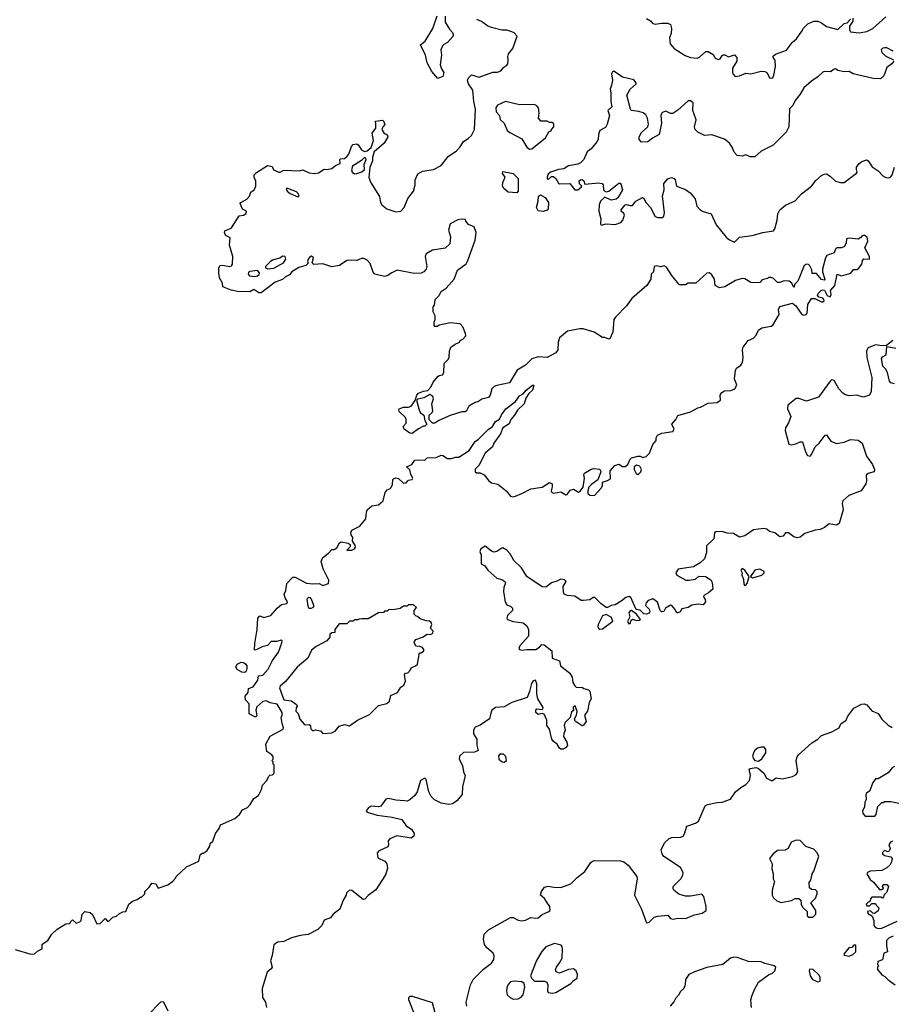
# Model space of a CAD drawing. Extents: x 2106670 to 2323771, y 35271 to 224896.
# Tile 271 of 419: x 2295006 to 2301938, y 100249 to 108065. Entities that reach past the tile are written whole.
import ezdxf

# ---------------------------------------------------------------- set-up
doc = ezdxf.new("R2010")
doc.units = 0

msp = doc.modelspace()

# ---------------------------------------------------------------- linework, layer by layer
at = {"layer": '0CON20XD'}
for points in [[(2297963.3, 106055), (2297925, 106031.2), (2297905, 106026), (2297826.4, 106046.4), (2297815, 106062.5), (2297790.7, 106130.7), (2297765, 106157.5), (2297739.3, 106169.3), (2297720.7, 106169.3), (2297685, 106152.5), (2297645, 106156.7), (2297605, 106152.5), (2297546.2, 106113.8), (2297485, 106102.5), (2297415, 106127.5), (2297343, 106123), (2297330, 106135), (2297340, 106175), (2297325, 106188.6), (2297314, 106185), (2297298, 106165), (2297293.3, 106145), (2297297.5, 106132.5), (2297280, 106115), (2297223, 106097), (2297167, 106063), (2297149.3, 106040.7), (2297116.4, 106023.6), (2297095, 106003.3), (2297035, 105982.5), (2296925, 105896.7), (2296905, 105896.7), (2296865, 105923.3), (2296833.9, 105903.9), (2296736.4, 105906.4), (2296687, 105917), (2296620, 105945), (2296617.5, 105975), (2296593.3, 106015), (2296588, 106055), (2296589.2, 106095), (2296597.5, 106115), (2296615, 106118), (2296675, 106105.6), (2296688.9, 106111.1), (2296695.4, 106124.5), (2296700, 106185), (2296673.8, 106275), (2296677.5, 106335), (2296655, 106347.5), (2296645, 106350), (2296632.5, 106375), (2296635, 106390), (2296685, 106410), (2296695, 106420), (2296750.7, 106509.3), (2296785, 106513.8), (2296805, 106527.5), (2296806.7, 106545), (2296775, 106562.5), (2296757.5, 106605), (2296762.5, 106615), (2296809.8, 106640.2), (2296831.2, 106665), (2296842.5, 106695), (2296868.8, 106715), (2296883.3, 106745), (2296883, 106783), (2296870, 106815), (2296870, 106835), (2296887.7, 106852.3), (2296975, 106908.8), (2297010.7, 106900.7), (2297023.6, 106873.6), (2297065, 106853.8), (2297075, 106853.8), (2297105, 106872), (2297225, 106866.7), (2297255, 106874.4), (2297305, 106850), (2297346.2, 106843.8), (2297379.6, 106850.4), (2297425, 106878.8), (2297445.8, 106875.8), (2297485, 106884.4), (2297515, 106907.5), (2297552.5, 106925), (2297550, 106955), (2297555, 106960), (2297587, 106963), (2297608.3, 106981.7), (2297621.7, 106998.3), (2297641.7, 107058.3), (2297656.4, 107073.6), (2297685, 107080), (2297695, 107073.3), (2297721.1, 107031.1), (2297745, 107019.4), (2297765, 107024.4), (2297798.7, 107051.3), (2297817, 107107), (2297806.7, 107165), (2297836.4, 107203.6), (2297834, 107244), (2297830, 107255), (2297835, 107260), (2297887.5, 107267.5), (2297898.3, 107258.3), (2297900, 107245), (2297910, 107235), (2297890, 107215), (2297883, 107193), (2297901.7, 107161.7), (2297915, 107160), (2297928.3, 107148.3), (2297930, 107135), (2297902.5, 107085), (2297822.3, 107017.7), (2297808.6, 106975), (2297809.2, 106945), (2297787, 106893), (2297780.8, 106815), (2297792.5, 106775), (2297865, 106662.5), (2297871.2, 106615), (2297883.8, 106595), (2297922.5, 106565), (2297995, 106540), (2298032.5, 106545), (2298060, 106575), (2298090, 106645), (2298134, 106705), (2298147.5, 106755), (2298148.6, 106795), (2298169.3, 106840.7), (2298205, 106864.2), (2298292.5, 106875), (2298355, 106908.8), (2298410.3, 106979.7), (2298476.2, 107025), (2298505, 107056), (2298531.7, 107098.3), (2298567.9, 107122.1), (2298595, 107146.7), (2298618.8, 107195), (2298627.8, 107355), (2298613.1, 107415), (2298606.1, 107506.1), (2298570.8, 107555), (2298564.4, 107585), (2298570, 107605), (2298595, 107627.5), (2298655, 107610), (2298765, 107650), (2298800.7, 107649.3), (2298829.3, 107660.7), (2298850.7, 107689.3), (2298876.7, 107703.3), (2298882.5, 107715), (2298887.5, 107745), (2298883, 107773), (2298890, 107795), (2298923.6, 107836.4), (2298957.5, 107935), (2298935, 107960), (2298915, 107970), (2298875, 107981.2), (2298835, 107981.2), (2298755, 108002.5), (2298724.3, 108014.3), (2298675, 108051.2), (2298637.6, 108067.6)], [(2298387, 108093), (2298386.7, 108045), (2298419.6, 107989.5), (2298445, 107963.3), (2298449.2, 107945), (2298446.7, 107933.3), (2298404.7, 107885.3), (2298369.2, 107865), (2298352.2, 107825), (2298355.8, 107785), (2298347.3, 107707.3), (2298355.7, 107675), (2298375.7, 107645), (2298366.7, 107615), (2298328.3, 107598.3), (2298278.6, 107655), (2298243.4, 107723.4), (2298228.9, 107785), (2298191.2, 107865), (2298226.7, 107895), (2298286.7, 107995), (2298322.5, 108095)], [(2299984, 108075), (2300015.6, 108055.6), (2300035, 108034.2), (2300055, 108030), (2300105, 108036.7), (2300155, 108038.8), (2300175, 108026.7), (2300183.8, 107995), (2300180, 107955), (2300167, 107923), (2300173.3, 107875), (2300205.9, 107835.9), (2300291.7, 107781.7), (2300335, 107766.2), (2300385, 107760), (2300405, 107767.5), (2300455, 107812.5), (2300475, 107812.5), (2300515, 107790), (2300531.3, 107761.3), (2300555, 107750), (2300568.8, 107755), (2300585, 107782.5), (2300595, 107787.5), (2300607, 107787), (2300635, 107770), (2300685, 107786.2), (2300702.5, 107765), (2300702.5, 107735), (2300668.3, 107681.7), (2300667.5, 107645), (2300670, 107635), (2300690, 107615), (2300725, 107618.8), (2300775, 107641.2), (2300815, 107636.2), (2300895, 107657.5), (2300925, 107653.3), (2300943.6, 107643.6), (2300962.5, 107605), (2300975, 107600), (2300987.5, 107605), (2300997.5, 107625), (2301010, 107695), (2301007.5, 107745), (2300990, 107765), (2300990, 107775), (2301008.3, 107791.7), (2301096.4, 107823.6), (2301145, 107887.5), (2301176.1, 107913.9), (2301220, 107975), (2301230.7, 107999.3), (2301266.4, 108033.6), (2301315, 108053.3), (2301345, 108053.3), (2301375, 108041.2), (2301415, 108010.8), (2301505, 107988), (2301554.2, 108035), (2301578.3, 108041.7), (2301605, 108070)], [(2301625, 108077.5), (2301623.3, 108055), (2301598, 108015), (2301598, 107985), (2301605, 107970), (2301675, 107960), (2301735, 107972.5), (2301783.8, 107995), (2301885, 108088)], [(2301943.1, 107815), (2301895, 107841.4), (2301877.7, 107842.3), (2301861.7, 107838.3), (2301848.8, 107825), (2301855, 107803.8), (2301885, 107776.2), (2301948, 107748)], [(2301948.8, 107735), (2301933.8, 107715), (2301894.3, 107685), (2301869.8, 107620.2), (2301844.6, 107595.4), (2301785, 107597.3), (2301626.9, 107636.9), (2301595, 107654.6), (2301555, 107652.3), (2301505, 107661.8), (2301485, 107674.4), (2301469.9, 107670.1), (2301447.9, 107652.1), (2301395, 107653.5), (2301385, 107648.9), (2301345, 107610.6), (2301295, 107577), (2301234.7, 107525), (2301205.9, 107474.1), (2301165.5, 107425), (2301146.6, 107383.4), (2301121.7, 107358.3), (2301114.3, 107215.7), (2301095, 107172.5), (2300990.8, 107069.2), (2300895, 107022.7), (2300845, 106975.5), (2300807.8, 106977.8), (2300775, 106992.9), (2300745, 106981.9), (2300705, 106987.8), (2300680, 107015), (2300664.6, 107054.6), (2300644.4, 107085), (2300605, 107118.2), (2300505, 107152.1), (2300445, 107145.5), (2300392.4, 107172.4), (2300372, 107195), (2300367.1, 107215), (2300379.6, 107269.6), (2300353.3, 107345), (2300355.8, 107405), (2300335, 107420), (2300315, 107420.8), (2300233.4, 107346.6), (2300195, 107322), (2300175, 107321.2), (2300138.3, 107338.3), (2300110.4, 107329.6), (2300098.1, 107305), (2300105.4, 107245), (2300085.6, 107155), (2300033.8, 107126.2), (2299996.2, 107095), (2299945, 107092), (2299926.2, 107115), (2299928, 107135), (2299945, 107171.2), (2299996, 107215), (2300000, 107235), (2299993.3, 107285), (2299980.4, 107310.4), (2299957.3, 107327.3), (2299925, 107337.5), (2299864.2, 107345), (2299857.1, 107355), (2299830, 107465), (2299855.6, 107514.4), (2299903.8, 107555), (2299904, 107565), (2299885, 107587.5), (2299795, 107610), (2299725, 107656), (2299715, 107652), (2299707.8, 107635), (2299714.6, 107585), (2299706.2, 107546.2), (2299696.2, 107515), (2299702, 107485), (2299700.5, 107415), (2299708.6, 107375), (2299677.8, 107345), (2299690.2, 107305), (2299672.9, 107235), (2299659.2, 107210.8), (2299614.7, 107185), (2299603.4, 107155), (2299600.8, 107115), (2299590.8, 107095), (2299545, 107041.5), (2299515, 107016.9), (2299487.5, 106955), (2299460.8, 106929.2), (2299440.4, 106919.5), (2299365.4, 106905.5), (2299327.2, 106882.8), (2299285, 106876.2), (2299223.8, 106855), (2299205, 106838.8), (2299196.2, 106815), (2299196.2, 106805), (2299205, 106796.2), (2299230, 106820), (2299245, 106820), (2299266, 106805), (2299285, 106767.5), (2299295, 106762), (2299375.5, 106765.6), (2299415, 106714.2), (2299440, 106715), (2299466.7, 106735), (2299472.5, 106745), (2299451.7, 106761.7), (2299450, 106785), (2299460, 106795), (2299473.6, 106796.4), (2299486.7, 106785), (2299495, 106760), (2299605, 106769.4), (2299632.5, 106765), (2299640, 106755), (2299644.5, 106715), (2299652.9, 106702.9), (2299665, 106699.5), (2299685, 106705.5), (2299765, 106768.9), (2299775, 106766.9), (2299783.3, 106753.3), (2299793.3, 106715), (2299758.5, 106651.5), (2299745, 106640), (2299703.6, 106633.6), (2299655, 106656.7), (2299618.5, 106625), (2299609.3, 106595), (2299605.9, 106545), (2299621.3, 106485), (2299620, 106445), (2299625, 106433.3), (2299665.9, 106444.1), (2299735, 106440), (2299780, 106455), (2299796.3, 106473.7), (2299809.4, 106515), (2299805, 106526.2), (2299783.3, 106545), (2299783.3, 106555), (2299814.3, 106595), (2299825, 106598.8), (2299855, 106589.1), (2299875, 106590.8), (2299901.1, 106625), (2299952.9, 106652.9), (2299965, 106646.7), (2299982.4, 106612.5), (2300015.7, 106575.7), (2300055, 106504.4), (2300075, 106495.6), (2300115, 106494.3), (2300123.9, 106506.1), (2300128, 106532), (2300113.2, 106666.8), (2300126.2, 106715), (2300122.5, 106765), (2300155, 106801.4), (2300182.7, 106812.7)], [(2299055, 107038.8), (2299075, 107040), (2299183, 107127), (2299210, 107175), (2299230, 107185), (2299230, 107195), (2299250, 107215), (2299248.3, 107238.3), (2299235, 107250), (2299215, 107250), (2299195, 107260), (2299145, 107260), (2299127.5, 107285), (2299132.5, 107325), (2299127.5, 107365), (2299115, 107382.5), (2299095, 107391.2), (2298975, 107388.8), (2298865, 107416.9), (2298801.9, 107388.1), (2298788, 107365), (2298792, 107335), (2298816.7, 107305), (2298823.9, 107273.9), (2298853.6, 107243.6), (2298877, 107187), (2298899.3, 107169.3), (2298995, 107120), (2299035, 107053.3), (2299055, 107038.8)], [(2297665, 106842.5), (2297685, 106843.8), (2297725, 106858.1), (2297744.3, 106875), (2297741.2, 106915), (2297758, 106955), (2297755, 106966.7), (2297745, 106971.2), (2297722.3, 106947.7), (2297648.6, 106901.4), (2297642.3, 106872.3), (2297646, 106855), (2297665, 106842.5)], [(2300182.7, 106812.7), (2300205, 106805.7), (2300214, 106795), (2300222.7, 106742.7), (2300295, 106717.3), (2300332.1, 106692), (2300372.2, 106642.2), (2300383.8, 106585), (2300415, 106553.6), (2300435, 106541.8), (2300497.8, 106525), (2300538, 106438), (2300619, 106339), (2300645, 106318.7), (2300685, 106299.5), (2300725, 106338.5), (2300825, 106352.7), (2300910, 106375), (2300995, 106388.9), (2301005, 106405.8), (2301024.1, 106475), (2301027, 106525), (2301044.4, 106555.6), (2301088.1, 106591.9), (2301165, 106627.2), (2301215, 106682.7), (2301296.7, 106743.3), (2301329.7, 106790.2), (2301375, 106828.2), (2301395, 106839.6), (2301415, 106842.3), (2301445, 106823.9), (2301485, 106784.4), (2301525, 106772.4), (2301555, 106772.6), (2301654.1, 106845.9), (2301658.8, 106855), (2301651.9, 106875), (2301653.6, 106895), (2301675, 106923.1), (2301695, 106940.8), (2301732.5, 106952.5), (2301745.8, 106945.8), (2301776.5, 106896.5), (2301825.5, 106865.5), (2301863.2, 106825), (2301885, 106811.9), (2301909.9, 106810.1), (2301925, 106818.8), (2301935.2, 106834.8), (2301954.4, 106895.6)], [(2298955, 106690), (2298885, 106696.7), (2298852.5, 106725), (2298842.5, 106745), (2298843, 106773), (2298861.2, 106815), (2298842, 106845), (2298845, 106860), (2298925.8, 106845), (2298966, 106805), (2298966.7, 106705), (2298955, 106690)], [(2297215, 106659.2), (2297225, 106663.3), (2297218.9, 106685), (2297205, 106699.5), (2297135, 106725.8), (2297122.5, 106725), (2297130.8, 106705), (2297154.6, 106684.6), (2297215, 106659.2)], [(2299165, 106543.8), (2299125, 106546.9), (2299110.4, 106575), (2299124.5, 106625), (2299126.4, 106663.6), (2299143.9, 106676.1), (2299181.2, 106655), (2299207.5, 106615), (2299203.8, 106565), (2299195.5, 106554.5), (2299165, 106543.8)], [(2297091.7, 102478.3), (2297082.9, 102525), (2297092, 102545), (2297092, 102565), (2297050.4, 102630.5), (2296995, 102642.9), (2296965, 102658.6), (2296936.5, 102653.5), (2296889.3, 102610.7), (2296883.3, 102585), (2296889.3, 102540.7), (2296885, 102530), (2296875, 102530), (2296830, 102555), (2296830, 102635), (2296800, 102665), (2296797.5, 102695), (2296820, 102725), (2296823.3, 102755), (2296860, 102770), (2296897.5, 102822.5), (2296904.4, 102855.6), (2296937, 102863), (2296980.4, 102909.5), (2297015, 102979.2), (2297063.1, 103045), (2297087.7, 103117.7), (2297090, 103135), (2297085, 103140), (2297045, 103130), (2297005, 103129.4), (2296973.4, 103096.6), (2296932.2, 103087.8), (2296890, 103065), (2296871.7, 103061.7), (2296873, 103113), (2296892.5, 103225), (2296897.5, 103315), (2296915, 103332.5), (2296945, 103318.8), (2297001.2, 103335), (2297051.2, 103395), (2297085, 103422), (2297127.8, 103432.2), (2297134.2, 103445), (2297115.5, 103475), (2297107.8, 103505), (2297120, 103535), (2297129.3, 103590.7), (2297175, 103640), (2297195, 103640), (2297285, 103591.2), (2297335, 103585.8), (2297385, 103589.4), (2297415, 103573.8), (2297459.4, 103590.6), (2297462.2, 103615), (2297415.8, 103705), (2297400, 103765), (2297413.6, 103796.4), (2297459.3, 103830.7), (2297485, 103860), (2297505, 103860), (2297525, 103872.5), (2297547, 103913), (2297560.7, 103919.3), (2297615, 103910.6), (2297630, 103900), (2297630.3, 103879.7), (2297603.9, 103853.9), (2297645, 103853.1), (2297665.5, 103864.5), (2297673, 103877), (2297672.2, 103895), (2297650.8, 103925), (2297651.9, 103955), (2297638.6, 103975), (2297636.7, 103995), (2297645, 104012.5), (2297707.5, 104045), (2297756.1, 104103.9), (2297760, 104155), (2297767.5, 104175), (2297803.9, 104206.1), (2297855, 104214), (2297893.8, 104245), (2297908.3, 104311.7), (2297925, 104332.5), (2297945, 104340), (2297957, 104353), (2297967.5, 104375), (2297970, 104415), (2297975, 104420), (2297995, 104427.5), (2298015, 104422.5), (2298055, 104386.9), (2298075, 104390), (2298088, 104405), (2298095, 104410.8), (2298125, 104414), (2298129.2, 104425), (2298112.5, 104455), (2298105, 104492.5), (2298080, 104515), (2298120, 104535), (2298145, 104567.5), (2298175, 104572.5), (2298225, 104570), (2298243, 104587), (2298315, 104590), (2298355, 104607.5), (2298367, 104607), (2298405, 104582.5), (2298435, 104582.5), (2298467, 104593), (2298495, 104593.8), (2298576, 104645), (2298623.3, 104716.7), (2298650.6, 104735), (2298727.1, 104812.9), (2298761.9, 104835), (2298784.7, 104875.3), (2298816.5, 104893.5), (2298832.3, 104927.6), (2298867.8, 104975), (2298944, 105035), (2298975, 105080.8), (2299004.1, 105095.9), (2299030, 105125), (2299080, 105165), (2299090, 105165), (2299080, 105125), (2299051.7, 105098.3), (2299027.8, 105062.2), (2299014.3, 105015), (2298961.1, 104965), (2298937.8, 104925), (2298908, 104892), (2298893.5, 104856.5), (2298845, 104824.3), (2298825, 104777.5), (2298772.3, 104705), (2298761.9, 104675), (2298704.6, 104625), (2298653.6, 104526.4), (2298623, 104497), (2298623, 104477), (2298635, 104467.5), (2298665, 104467.5), (2298695, 104452.5), (2298732.5, 104405), (2298755, 104390), (2298805, 104377.5), (2298870, 104325), (2298905, 104282.5), (2298925, 104277.5), (2298945, 104283.3), (2298995, 104303.3), (2299065, 104342.5), (2299155, 104353.3), (2299215, 104392.5), (2299235, 104380), (2299237, 104357), (2299227.5, 104325), (2299230.8, 104315), (2299245, 104306.7), (2299305, 104316.9), (2299345, 104292.5), (2299355, 104297.5), (2299378.3, 104331.7), (2299405, 104339.4), (2299445, 104316), (2299457.5, 104322.5), (2299482.9, 104355), (2299493.8, 104425), (2299487.5, 104455), (2299492.5, 104465), (2299545, 104497.5), (2299565, 104502.5), (2299615, 104497.5), (2299622.5, 104475), (2299597.3, 104412.7), (2299550.7, 104379.3), (2299528, 104355), (2299518, 104325), (2299520, 104305), (2299535, 104292), (2299572.5, 104287.5), (2299625, 104345.8), (2299635.6, 104365), (2299636.7, 104395), (2299675, 104406.2), (2299698.3, 104421.7), (2299697.5, 104485), (2299733.9, 104526.1), (2299765, 104536.2), (2299795, 104517.5), (2299815, 104517.5), (2299836.2, 104533.8), (2299855, 104577.5), (2299865, 104587.5), (2299915, 104600), (2299935, 104600), (2299955, 104591.2), (2299981.2, 104598.8), (2300008.8, 104625), (2300036.4, 104693.6), (2300062.5, 104725), (2300063, 104747), (2300073.6, 104766.4), (2300107, 104783), (2300195, 104796.2), (2300205.8, 104815.8), (2300186.7, 104855), (2300218.8, 104891.2), (2300235, 104923.3), (2300335, 104951.2), (2300392.5, 104985), (2300415, 104990), (2300475, 105020), (2300545, 105026.2), (2300572.5, 105045), (2300570, 105085), (2300582.5, 105105), (2300605, 105118.8), (2300655, 105122.5), (2300686.2, 105135), (2300702.5, 105165), (2300683.3, 105215), (2300690.7, 105279.3), (2300700.7, 105299.3), (2300735, 105322.5), (2300747.5, 105345), (2300752.5, 105385), (2300746.7, 105445), (2300753.3, 105465), (2300792.3, 105517.7), (2300835, 105537.5), (2300855, 105560), (2300875, 105600), (2300901.7, 105618.3), (2300975, 105631.2), (2300989.6, 105640.5), (2301040, 105725), (2301032.5, 105765), (2301045, 105787.5), (2301145, 105816.2), (2301170, 105795), (2301220, 105725), (2301235, 105718.8), (2301252.5, 105725), (2301260, 105735), (2301266, 105805), (2301295, 105853.3), (2301321.7, 105851.7), (2301374.5, 105824.5), (2301385.4, 105824.6), (2301395, 105833.8), (2301394, 105845), (2301385, 105854), (2301353.8, 105863.8), (2301343.3, 105875), (2301349.3, 105890.7), (2301373.2, 105916.8), (2301385, 105922), (2301398.1, 105918.1), (2301421.2, 105875), (2301445, 105866.2), (2301452.5, 105885), (2301447.5, 105915), (2301481.2, 105955), (2301500, 106045), (2301535, 106032), (2301606.7, 106053.3), (2301628.8, 106081.2), (2301655, 106081.4), (2301670, 106090), (2301696.2, 106125), (2301700, 106155), (2301711.7, 106168.3), (2301756.7, 106165), (2301755.8, 106185), (2301720, 106255), (2301742.2, 106307.8), (2301738.9, 106338.9), (2301715, 106355.8), (2301695, 106348), (2301687, 106337), (2301665.7, 106324.3), (2301595, 106330.8), (2301573.9, 106326.1), (2301570, 106295), (2301557.5, 106265), (2301535, 106253.3), (2301496.4, 106253.6), (2301487.5, 106245), (2301476.1, 106213.9), (2301416.1, 106193.9), (2301406.2, 106175), (2301383.3, 106085), (2301383.6, 106063.6), (2301402.5, 106005), (2301395, 105997.5), (2301375, 106003.3), (2301335, 106050), (2301300.4, 106050.5), (2301299.3, 106079.3), (2301282.7, 106112.7), (2301271.9, 106121.9), (2301255, 106124.4), (2301236.3, 106113.7), (2301195, 106007.5), (2301185, 105987.5), (2301162.5, 105965), (2301155, 105940), (2301140, 105975), (2301118.8, 105988.8), (2301078.3, 105991.7), (2301045, 105980), (2301025, 105980), (2300995, 106010), (2300975, 106020), (2300955, 106020), (2300945, 106010), (2300905, 106000), (2300885, 105980), (2300845, 105977.5), (2300815, 105980), (2300765, 106007.5), (2300745, 106010), (2300692.5, 105995), (2300605.9, 105944.1), (2300565, 105937.5), (2300531.2, 105955), (2300526.2, 106005), (2300505, 106040), (2300485, 106056.7), (2300465, 106053.3), (2300376.4, 105973.6), (2300317, 105973), (2300295, 105960), (2300245, 105960), (2300242.5, 105965), (2300186.7, 106035), (2300145, 106100), (2300125, 106112.5), (2300095, 106102.5), (2300065, 106112.5), (2300045, 106107.5), (2300040, 106065), (2300022.5, 106045), (2300020, 106005), (2299986.7, 105955), (2299868.8, 105851.2), (2299826.2, 105795), (2299738.8, 105705), (2299726.7, 105685), (2299716.7, 105585), (2299695, 105532.5), (2299685, 105530), (2299655, 105542.5), (2299635, 105542.5), (2299570, 105585), (2299481.7, 105611.7), (2299455, 105612.5), (2299356.4, 105593.6), (2299295, 105540), (2299283.3, 105505), (2299280, 105445), (2299265, 105421.2), (2299195, 105383.3), (2299125, 105390), (2299075, 105372.5), (2299025, 105322.5), (2298957, 105283), (2298896.4, 105183.6), (2298795, 105162.5), (2298775, 105152.5), (2298757.5, 105135), (2298742.5, 105085), (2298730, 105065), (2298678.3, 105051.7), (2298645, 105032.5), (2298625, 105027.5), (2298575, 104997.5), (2298555, 104960), (2298545, 104952.5), (2298518.3, 104951.7), (2298425, 104923.3), (2298335, 104882.5), (2298305, 104862.5), (2298285, 104862.5), (2298258.3, 104888.3), (2298257.5, 104925), (2298283.8, 104946.2), (2298288.3, 104961.7), (2298278.8, 105015), (2298293.3, 105055), (2298287.5, 105075), (2298265, 105090), (2298216.4, 105063.6), (2298168.3, 105051.7), (2298161.7, 105048.3), (2298160, 105035), (2298176.2, 104975), (2298188.3, 104948.3), (2298217.5, 104925), (2298223, 104883), (2298240, 104855), (2298225, 104840), (2298215, 104840), (2298173, 104817), (2298125, 104780), (2298105, 104782.5), (2298060, 104815), (2298053.3, 104835), (2298076.8, 104863.2), (2298076.4, 104895), (2298069.4, 104909.4), (2298020, 104955), (2298016.7, 104965), (2298020, 104975), (2298055, 104990), (2298095, 104990), (2298115, 104997.5), (2298148.3, 105041.7), (2298160, 105085), (2298175, 105100), (2298213, 105117), (2298248.3, 105121.7), (2298273, 105147), (2298291.2, 105188.8), (2298327, 105233), (2298338.3, 105241.7), (2298365, 105246.7), (2298375.8, 105265), (2298377.5, 105335), (2298407.5, 105365), (2298417.5, 105385), (2298420, 105435), (2298430, 105465), (2298465, 105490), (2298500, 105505), (2298505, 105520), (2298525, 105530), (2298550, 105555), (2298547.5, 105575), (2298527, 105627), (2298505, 105650), (2298425, 105660), (2298338.3, 105641.7), (2298325, 105630), (2298305, 105630), (2298298.3, 105638.3), (2298297.5, 105665), (2298307.5, 105685), (2298307.5, 105715), (2298290, 105745), (2298290, 105785), (2298301.7, 105798.3), (2298307.5, 105845), (2298337.5, 105875), (2298355, 105906.7), (2298392.5, 105935), (2298457.5, 106005), (2298485, 106077.5), (2298553, 106127), (2298567, 106153), (2298623.3, 106315), (2298632.5, 106375), (2298615, 106420), (2298570.7, 106440.7), (2298550, 106465), (2298548.3, 106478.3), (2298515, 106482.5), (2298486.4, 106476.4), (2298426.2, 106445), (2298411.2, 106395), (2298427, 106343), (2298422.5, 106285), (2298385, 106252.5), (2298285, 106235.7), (2298234.3, 106205.7), (2298228, 106185), (2298240, 106105), (2298233.8, 106085), (2298215.6, 106064.4), (2298195, 106054.2), (2298138.8, 106051.2), (2298005, 106077.1), (2297963.3, 106055)], [(2296977.1, 106087.1), (2297025, 106092.5), (2297102.5, 106135), (2297121.2, 106165), (2297115.9, 106185.9), (2297095, 106187.5), (2297077.5, 106175), (2297015, 106156), (2296995, 106143.8), (2296960, 106105), (2296960, 106095), (2296977.1, 106087.1)], [(2296875, 106026.7), (2296895, 106031.5), (2296907.5, 106042.5), (2296910, 106055), (2296895, 106074.2), (2296833.6, 106066.4), (2296825, 106060), (2296821.2, 106045), (2296832.5, 106032.5), (2296875, 106026.7)], [(2301940.8, 105519.2), (2301890, 105480), (2301855, 105476.2), (2301805, 105483.8), (2301791.7, 105478.3), (2301745, 105460), (2301733.4, 105436.6), (2301734.7, 105385), (2301774.1, 105225), (2301769.4, 105115), (2301755, 105083.5), (2301705, 105070), (2301655, 105084.1), (2301595, 105080.4), (2301565, 105088.7), (2301545, 105100.9), (2301513.3, 105135), (2301475, 105200), (2301455, 105205.3), (2301443, 105197), (2301351.3, 105068.7), (2301255, 105036.9), (2301195, 105057.8), (2301175, 105057.5), (2301108.2, 105005), (2301105, 104976), (2301131.1, 104915), (2301113.8, 104865), (2301088, 104825), (2301086.5, 104805), (2301115, 104697.1), (2301135, 104690.5), (2301170.9, 104699.1), (2301205, 104715.5), (2301225, 104714.2), (2301246.9, 104635), (2301265, 104606.9), (2301285, 104600), (2301296.5, 104613.5), (2301323.8, 104675), (2301355.7, 104705), (2301405, 104767.5), (2301415, 104770), (2301448.5, 104718.5), (2301495, 104700.3), (2301555, 104711.8), (2301605, 104732.7), (2301666.5, 104726.5), (2301699.1, 104705), (2301731.2, 104601.2), (2301779.5, 104535), (2301797.1, 104495), (2301794.2, 104475.8), (2301746.2, 104463.8), (2301730.6, 104449.4), (2301732.9, 104405), (2301727.9, 104382.1), (2301690, 104325), (2301592.6, 104287.4), (2301543.3, 104245), (2301538.9, 104225), (2301547.3, 104175), (2301514.3, 104065.7), (2301495, 104054), (2301435, 104064.4), (2301400, 104035), (2301365, 104017.8), (2301325, 104013.7), (2301243.9, 103986.1), (2301205, 103957.5), (2301185, 103951.5), (2301155, 103961.4), (2301113, 103993), (2301089.3, 103990.7), (2301070.8, 103965), (2301045, 103959.6), (2301005, 103991.1), (2300962.3, 104002.3), (2300940.3, 104020.3), (2300915, 104027.3), (2300833.6, 104016.4), (2300765, 103969.2), (2300725, 103956.2), (2300675, 103985.7), (2300625, 103990), (2300585, 104001.9), (2300535, 104000.8), (2300525, 103992.5), (2300518.6, 103945), (2300462.6, 103887.4), (2300460.6, 103835), (2300445.7, 103785), (2300412.5, 103755), (2300358.9, 103721), (2300235.4, 103704.5), (2300218.2, 103675), (2300225.7, 103655), (2300296.6, 103616.6), (2300325, 103615.5), (2300374.6, 103625.4), (2300400.9, 103649.1), (2300452.5, 103645), (2300495, 103620), (2300506.6, 103596.6), (2300512.1, 103545), (2300476.7, 103515), (2300440, 103495), (2300437.5, 103485), (2300451.5, 103461.5), (2300453.5, 103445), (2300435, 103421.1), (2300395, 103426.2), (2300345, 103418.9), (2300315, 103398.5), (2300265, 103387.5), (2300251.2, 103365), (2300235, 103356.9), (2300225, 103357.5), (2300210, 103385), (2300185, 103413.8), (2300175, 103417.1), (2300135.6, 103395), (2300123.2, 103366.8), (2300105, 103365.6), (2300092.9, 103375), (2300071.7, 103441.7), (2300035, 103469.2), (2299998.8, 103455), (2299982, 103435), (2299976.7, 103415), (2300006, 103385), (2300012, 103365), (2300005.8, 103354.2), (2299985, 103345.6), (2299965, 103349.2), (2299935, 103376.7), (2299903.3, 103383.3), (2299859.5, 103479.5), (2299846.8, 103486.8), (2299821.4, 103478.6), (2299785, 103449.4), (2299735, 103421.2), (2299705, 103416.2), (2299675, 103400), (2299665, 103400), (2299625, 103427.5), (2299575, 103479.5), (2299561.2, 103478.8), (2299535, 103460.6), (2299484.4, 103454.4)], [(2301955, 105175.9), (2301925, 105183.6), (2301915, 105195.8), (2301898.7, 105265), (2301883.1, 105293.1), (2301862.2, 105315), (2301851.4, 105375), (2301860.6, 105389.4), (2301888.8, 105405), (2301895, 105470), (2301965, 105458.6)], [(2299915, 104456.2), (2299925, 104460), (2299940, 104475), (2299946.2, 104495), (2299931.7, 104521.7), (2299905, 104530), (2299887.5, 104515), (2299886.2, 104495), (2299902.3, 104462.3), (2299915, 104456.2)], [(2299484.4, 103454.4), (2299465, 103455.6), (2299415, 103488.1), (2299354.5, 103494.5), (2299331.2, 103505), (2299325, 103520), (2299322.9, 103565), (2299346, 103605), (2299335, 103618.4), (2299305, 103624.5), (2299272.7, 103607.3), (2299230, 103595), (2299185, 103559.5), (2299155, 103564.5), (2299033.6, 103645), (2298992.5, 103715), (2298931.5, 103771.5), (2298903.3, 103825), (2298875, 103854.2), (2298845, 103872.5), (2298835, 103871.4), (2298795, 103844.3), (2298775, 103838.1), (2298755, 103845.8), (2298703.5, 103886.5), (2298670, 103865), (2298660, 103845), (2298672.5, 103815), (2298672.5, 103745), (2298700, 103730), (2298724.2, 103695), (2298795, 103633.1), (2298835, 103621.2), (2298858.8, 103605), (2298863.8, 103595), (2298851.2, 103558.8), (2298849.8, 103525), (2298862.3, 103442.3), (2298875, 103421.6), (2298906.3, 103406.3), (2298919.5, 103395), (2298920.9, 103375), (2298880.3, 103335), (2298874.8, 103315.2), (2298880, 103305), (2298925, 103288), (2299005, 103277.8), (2299034.6, 103254.6), (2299048.2, 103225), (2299048.5, 103171.5), (2298978, 103095), (2298972, 103075), (2298976.1, 103066.1), (2298995, 103060.4), (2299035, 103066.9), (2299105, 103065.4), (2299134.7, 103085), (2299153.2, 103106.7), (2299172.3, 103102.3), (2299233.1, 103055), (2299236.7, 102996.7), (2299292.9, 102975), (2299302, 102935), (2299375, 102877.5), (2299394.2, 102845), (2299399.4, 102805), (2299415, 102778), (2299427.3, 102767.3), (2299477.5, 102765), (2299486.2, 102756.2), (2299525, 102744.3), (2299535, 102734), (2299545.3, 102675), (2299530.9, 102645), (2299517.5, 102575), (2299492.3, 102545), (2299505.9, 102494.1), (2299485.3, 102464.7), (2299475, 102460.5), (2299417.6, 102497.6), (2299412.5, 102515), (2299428.2, 102545), (2299433.3, 102573.3), (2299418.3, 102618.3), (2299403, 102607), (2299403, 102593), (2299410, 102585), (2299389.3, 102570.7), (2299378.1, 102525), (2299338.1, 102485), (2299330.6, 102465), (2299340, 102425), (2299327.1, 102395), (2299326.7, 102375), (2299351.4, 102331.4), (2299357, 102305), (2299342.2, 102285), (2299325, 102275.3), (2299305.3, 102275.3), (2299295, 102282.7), (2299274.4, 102314.4), (2299246.9, 102335), (2299233.1, 102355), (2299215, 102432.5), (2299193, 102463), (2299193.8, 102505), (2299173, 102553), (2299157, 102557), (2299125, 102550), (2299106.7, 102565), (2299105.6, 102585), (2299115, 102595.7), (2299155, 102590), (2299162.5, 102595), (2299163.3, 102605), (2299121.9, 102675), (2299114.6, 102715), (2299114.2, 102794.2), (2299103, 102823), (2299085, 102816.7), (2299072.5, 102795), (2299057, 102733), (2299036, 102684), (2298915.4, 102644.6), (2298855, 102610.8), (2298785, 102606.2), (2298757, 102583), (2298749.6, 102559.5), (2298738, 102515), (2298664.2, 102465.8), (2298625, 102448.8), (2298610, 102425), (2298611.2, 102395), (2298636.7, 102355), (2298636.4, 102306.4), (2298647.5, 102265), (2298618.3, 102251.7), (2298532.7, 102247.3), (2298500.4, 102219.5), (2298496.7, 102195), (2298524, 102145), (2298532, 102095), (2298543.8, 102065), (2298524.3, 101975), (2298520.6, 101915), (2298479.2, 101865), (2298445, 101840.6), (2298415, 101835.8), (2298355, 101846), (2298301.2, 101871.2), (2298275, 101900), (2298255.8, 101935), (2298235, 102032.5), (2298225, 102043.3), (2298190.8, 102025), (2298164.6, 101935), (2298145, 101906.7), (2298105, 101871.4), (2298085, 101863.1), (2298063.2, 101863.2), (2297995, 101870), (2297935, 101884), (2297913.4, 101876.6), (2297875, 101822.5), (2297855, 101817.5), (2297797, 101823), (2297775, 101806.2), (2297757.5, 101785), (2297765, 101773.3), (2297845, 101750), (2297965, 101736), (2298042.5, 101715), (2298075, 101666.7), (2298118.3, 101638.3), (2298138.8, 101605), (2298136.7, 101585), (2298115, 101568), (2298002.7, 101587.3), (2297945, 101563.8), (2297932.7, 101547.3), (2297936.7, 101515), (2297930.4, 101499.6), (2297856.4, 101463.6), (2297845, 101450), (2297851.3, 101411.3), (2297905.9, 101385.9), (2297923.1, 101363.1), (2297927.8, 101327.8), (2297911.7, 101278.3), (2297835, 101157.5), (2297775, 101113.3), (2297747.3, 101082.7), (2297735, 101080), (2297645, 101153.8), (2297625, 101156.2), (2297602.5, 101135), (2297600, 101115), (2297576, 101075), (2297550, 101005), (2297495, 100963.8), (2297474.1, 100935.9), (2297425, 100917.5), (2297405.8, 100875), (2297375, 100842), (2297297.7, 100802.3), (2297235, 100794.3), (2297164.3, 100775.7), (2297105, 100746.7), (2297055, 100741.2), (2297025, 100720), (2297012.1, 100637.9), (2296998.8, 100595), (2297011.1, 100545), (2297005, 100530), (2296972, 100505), (2296933.5, 100375), (2296934.4, 100304.4), (2296960, 100265), (2296967.5, 100225)], [(2300765, 103573.3), (2300775, 103575.7), (2300785, 103588.8), (2300800, 103645), (2300765, 103696.2), (2300745, 103708), (2300734, 103695), (2300744.1, 103674.1), (2300743.3, 103655), (2300755.7, 103625), (2300758.1, 103585), (2300765, 103573.3)], [(2300825.8, 103635.8), (2300855, 103641.6), (2300900.6, 103655), (2300920.6, 103675), (2300919.4, 103685), (2300885, 103703.6), (2300845.3, 103694.7), (2300810, 103645), (2300825.8, 103635.8)], [(2297415, 102400), (2297485, 102403.3), (2297513, 102417), (2297543, 102457), (2297585, 102470), (2297625, 102460), (2297690, 102505), (2297785, 102550), (2297855, 102620), (2297921.7, 102638.3), (2297942.5, 102655), (2297955, 102700), (2298006.4, 102723.6), (2298033.6, 102766.4), (2298056.7, 102783.3), (2298070, 102815), (2298061.7, 102868.3), (2298071.7, 102878.3), (2298088.3, 102881.7), (2298110, 102905), (2298115, 102920), (2298150, 102935), (2298165, 102950), (2298181.7, 103038.3), (2298195, 103040), (2298217.5, 103055), (2298217.5, 103065), (2298205, 103082.5), (2298185, 103090), (2298151.7, 103091.7), (2298140, 103125), (2298152.5, 103145), (2298205, 103162.5), (2298243, 103187), (2298270, 103185), (2298287.5, 103195), (2298291.7, 103211.7), (2298270, 103235), (2298280, 103265), (2298275, 103280), (2298261.7, 103291.7), (2298235, 103292.5), (2298188.3, 103308.3), (2298167, 103327), (2298155, 103330), (2298140, 103345), (2298140, 103375), (2298158.3, 103398.3), (2298135, 103420), (2298095, 103420), (2298085, 103410), (2298055, 103410), (2298027.5, 103392.5), (2297985, 103382.5), (2297935, 103380), (2297925, 103370), (2297905, 103370), (2297895, 103360), (2297855, 103357.5), (2297775, 103310), (2297725, 103310), (2297703, 103307), (2297695, 103300), (2297665, 103300), (2297655, 103290), (2297625, 103290), (2297605, 103270), (2297545, 103270), (2297510, 103225), (2297508.3, 103201.7), (2297485, 103197.5), (2297470, 103185), (2297470, 103165), (2297446.4, 103133.6), (2297361.7, 103088.3), (2297325, 103061.2), (2297293.9, 102996.1), (2297210, 102925), (2297117.7, 102812.3), (2297074.1, 102775.9), (2297070.7, 102760.7), (2297105, 102667.5), (2297165, 102657.5), (2297205, 102630), (2297210, 102615), (2297201.7, 102601.7), (2297200, 102575), (2297218.3, 102558.3), (2297231.7, 102511.7), (2297265, 102473.3), (2297275, 102467.5), (2297305, 102470), (2297317, 102457), (2297320, 102435), (2297335, 102420), (2297355, 102427.5), (2297395, 102420), (2297415, 102400)], [(2297304.2, 103394.2), (2297325, 103394.3), (2297343.3, 103405), (2297343.3, 103415), (2297324.4, 103465), (2297315, 103476.7), (2297300.9, 103479.1), (2297288.1, 103465), (2297295, 103410), (2297304.2, 103394.2)], [(2299615, 103226.4), (2299635, 103229.6), (2299718, 103292), (2299705, 103321.2), (2299665, 103344), (2299636.7, 103333.3), (2299600.6, 103265), (2299598.5, 103245), (2299603.9, 103233.9), (2299615, 103226.4)], [(2299845, 103270), (2299855, 103273.3), (2299862, 103298), (2299873.3, 103306.7), (2299905, 103296.2), (2299931.7, 103298.3), (2299937.5, 103305), (2299905, 103347.5), (2299865.9, 103375.9), (2299855, 103372), (2299845, 103357.5), (2299853.3, 103325), (2299833, 103287), (2299845, 103270)], [(2296795, 102883.1), (2296771.2, 102885), (2296735, 102905.8), (2296724.4, 102925), (2296735, 102948.1), (2296765, 102965.7), (2296783.3, 102963.3), (2296800.9, 102950.9), (2296810, 102935), (2296810.8, 102915), (2296806.5, 102893.5), (2296795, 102883.1)], [(2298557.8, 100235), (2298551.8, 100265), (2298587.1, 100405), (2298607.1, 100445), (2298691.2, 100528.8), (2298755, 100575.9), (2298772.8, 100605), (2298774.7, 100635), (2298767.2, 100655), (2298717.7, 100697.7), (2298698.5, 100725), (2298689.2, 100765), (2298695.2, 100804.8), (2298729.6, 100840.4), (2298905, 100937), (2298925, 100937.8), (2298965, 100916.6), (2298992.9, 100913), (2299025, 100917.1), (2299065, 100939), (2299105, 100932.9), (2299124, 100936), (2299155, 100961.8), (2299205, 100982.1), (2299219.2, 100995), (2299216.5, 101025), (2299188.8, 101068.8), (2299175, 101090), (2299144, 101115), (2299151.9, 101145), (2299175, 101178), (2299205, 101187.8), (2299248.6, 101178.5), (2299305, 101177.6), (2299384.8, 101205.2), (2299434.7, 101255), (2299495, 101302.9), (2299542.4, 101375), (2299555, 101384.8), (2299575, 101389.5), (2299777.9, 101387.9), (2299805, 101380.3), (2299840.3, 101355), (2299907.7, 101265), (2299911.8, 101245), (2299890.7, 101115), (2299945.3, 101005.3), (2299985, 100896.2), (2300005, 100902.5), (2300045, 100940.3), (2300075, 100950), (2300155, 100955.8), (2300175, 100929.2), (2300195.9, 100925.9), (2300235, 100933.3), (2300295, 100930.4), (2300365, 100959.3), (2300428.3, 100971.7), (2300458.5, 100995), (2300457.7, 101025), (2300439.5, 101105), (2300425, 101124.4), (2300335, 101108.4), (2300295, 101107.6), (2300242.4, 101122.5), (2300203.3, 101155), (2300196.6, 101166.6), (2300198.1, 101185), (2300256.5, 101245), (2300273.6, 101275), (2300275, 101296), (2300255, 101334.5), (2300123.8, 101423.8), (2300108.7, 101445), (2300102.2, 101475), (2300128, 101532), (2300165, 101564.7), (2300185, 101572.8), (2300255, 101576.2), (2300275, 101583.8), (2300287.4, 101602.6), (2300305, 101662.7), (2300375, 101687.3), (2300397.2, 101702.8), (2300451.8, 101825), (2300469.2, 101835), (2300545, 101852.1), (2300585, 101854.4), (2300652, 101878), (2300691.8, 101935), (2300735, 101971.1), (2300775.3, 101994.7), (2300803.1, 102025), (2300811.4, 102065), (2300800, 102115), (2300808.3, 102121.7), (2300855, 102130), (2300875, 102120), (2300917.5, 102085), (2300937.5, 102045), (2300975, 102026.2), (2300985, 102026.7), (2301013.9, 102046.1), (2301065, 102040), (2301145, 102058.6), (2301175, 102072.5), (2301186.7, 102095), (2301174.5, 102185.5), (2301180.6, 102215), (2301191.1, 102228.9), (2301298.6, 102325), (2301345.3, 102354.7), (2301375, 102383.1), (2301456.6, 102413.4), (2301516.2, 102443.8), (2301528.8, 102475), (2301571.1, 102505), (2301584, 102536), (2301630.9, 102599.1), (2301692.3, 102632.3), (2301715, 102633.5), (2301735, 102626.7), (2301775, 102578.6), (2301825, 102556.9), (2301853, 102513), (2301905, 102464.8), (2301937.6, 102447.6)], [(2294970, 100685), (2295095, 100646.2), (2295125, 100650), (2295147.7, 100672.3), (2295185, 100690), (2295184.2, 100725.8), (2295230, 100755), (2295262.5, 100805), (2295303.9, 100846.1), (2295373, 100887), (2295405, 100890), (2295410, 100905), (2295425, 100920), (2295453.6, 100893.6), (2295485, 100903.8), (2295493.8, 100915), (2295502.5, 100965), (2295523, 100987), (2295565, 100976.7), (2295585, 100962.5), (2295618.3, 100888.3), (2295645, 100890), (2295685, 100930), (2295705, 100910), (2295715, 100910), (2295730, 100925), (2295745, 100940), (2295775, 100950), (2295799.3, 100970.7), (2295825, 100982.5), (2295850, 100985), (2295872.5, 101045), (2295902.3, 101067.7), (2295938.3, 101081.7), (2295965, 101100), (2295975, 101100), (2296000, 101125), (2296000, 101145), (2296035, 101180), (2296055, 101210), (2296086.4, 101206.4), (2296105, 101170), (2296181.7, 101198.3), (2296223, 101227), (2296245, 101250), (2296250, 101265), (2296330.7, 101339.3), (2296430, 101385), (2296440, 101435), (2296455, 101450), (2296465, 101450), (2296495, 101470), (2296517.5, 101505), (2296520, 101525), (2296540, 101545), (2296561.2, 101605), (2296591.2, 101645), (2296602.5, 101675), (2296716.4, 101723.6), (2296753, 101757), (2296777, 101793), (2296815, 101812.5), (2296837.5, 101835), (2296865, 101882.5), (2296903, 101907), (2296927.5, 101955), (2296935, 101990), (2296970, 102025), (2296985, 102060), (2296993, 102067), (2297015, 102070), (2297027.5, 102085), (2297027.5, 102147.5), (2297020, 102155), (2297020, 102175), (2297010, 102185), (2297020, 102195), (2297020, 102215), (2297009.3, 102229.3), (2296970, 102255), (2296962.5, 102315), (2296995, 102378.8), (2297097.9, 102432.1), (2297102.5, 102445), (2297091.7, 102478.3)], [(2300875, 102180), (2300901.4, 102198.6), (2300932.2, 102245), (2300931.7, 102271.7), (2300919.2, 102289.2), (2300895, 102290.9), (2300867.1, 102282.9), (2300845.4, 102265), (2300835, 102245.8), (2300827.9, 102217.9), (2300835, 102196.7), (2300845, 102183.3), (2300875, 102180)], [(2298855, 102171.2), (2298872.5, 102185), (2298867, 102217), (2298850, 102235), (2298820, 102235), (2298808.3, 102221.7), (2298813.3, 102195), (2298837.5, 102175), (2298855, 102171.2)], [(2301953.9, 102136.1), (2301935, 102127.5), (2301905, 102087.5), (2301825, 102040), (2301805, 102040), (2301780, 102005), (2301760, 101945), (2301732.5, 101925), (2301727.5, 101915), (2301730, 101875), (2301720, 101855), (2301717.5, 101815), (2301700, 101785), (2301703, 101763), (2301723, 101743), (2301798.3, 101741.7), (2301810, 101755), (2301821.7, 101818.3), (2301855, 101850), (2301865, 101850), (2301875, 101860), (2301925, 101860), (2301990, 101845)], [(2301305, 100940), (2301330, 100965), (2301330, 100995), (2301290, 101055), (2301328.3, 101091.7), (2301340, 101125), (2301340, 101145), (2301327, 101157), (2301295, 101160), (2301280, 101175), (2301277.5, 101215), (2301290, 101235), (2301301.2, 101285), (2301313.3, 101305), (2301353.3, 101425), (2301338.8, 101455), (2301315, 101481.2), (2301251.2, 101501.2), (2301205, 101550), (2301175, 101552.5), (2301133.6, 101536.4), (2301110, 101485), (2301086.4, 101473.6), (2301025, 101470), (2300990, 101445), (2300963, 101407), (2300983, 101363), (2300980, 101325), (2300990, 101285), (2300990, 101245), (2301002.5, 101225), (2300982, 101155), (2300982, 101115), (2300993.8, 101095), (2301020.9, 101070.9), (2301055, 101056.2), (2301137, 101073), (2301165, 101090), (2301195, 101090), (2301210, 101075), (2301212.5, 101045), (2301225, 101020), (2301260, 100985), (2301261.7, 100951.7), (2301275, 100940), (2301305, 100940)], [(2301940, 101545), (2301923.6, 101536.4), (2301910, 101515), (2301920, 101485), (2301915, 101470), (2301905, 101460), (2301875, 101470), (2301860, 101455), (2301860, 101445), (2301875, 101430), (2301925, 101420), (2301937, 101407), (2301931.7, 101378.3), (2301917.5, 101355), (2301895, 101332.5), (2301855, 101310.8), (2301762.5, 101305), (2301740, 101295), (2301733.8, 101285), (2301760.9, 101240.9), (2301787.7, 101217.7), (2301835, 101160), (2301855, 101160), (2301868.3, 101171.7), (2301860, 101185), (2301865, 101200), (2301895, 101200), (2301906.7, 101183.3), (2301895, 101140), (2301871.7, 101118.3), (2301868.3, 101101.7), (2301858.3, 101091.7), (2301845, 101100), (2301775, 101100), (2301763, 101087), (2301758.3, 101061.7), (2301745, 101060), (2301730, 101045), (2301735, 101030), (2301755, 101030), (2301775, 101050), (2301805, 101050), (2301810, 101035), (2301830, 101015), (2301825, 100990), (2301795, 100970), (2301781.7, 100971.7), (2301765, 100990), (2301740, 100985), (2301741.7, 100971.7), (2301751.7, 100961.7), (2301765, 100960), (2301778.3, 100948.3), (2301790, 100915), (2301790, 100875), (2301805, 100860), (2301825, 100850), (2301855, 100852.5), (2301975, 100910)], [(2301945, 100790), (2301913, 100777), (2301890, 100755), (2301890, 100715), (2301900, 100665), (2301870, 100655), (2301858.3, 100601.7), (2301821.7, 100588.3), (2301820, 100565), (2301830, 100555), (2301820, 100545), (2301820, 100525), (2301853.6, 100483.6), (2301879.3, 100469.3), (2301903.6, 100443.6), (2301960, 100405)], [(2299235, 100338.8), (2299265, 100343.8), (2299385, 100413.3), (2299405, 100437.5), (2299433, 100457), (2299437.5, 100485), (2299427.5, 100515), (2299405, 100530), (2299365, 100526.2), (2299295, 100497.5), (2299267, 100507), (2299263.3, 100525), (2299270, 100545), (2299295, 100577.5), (2299314.1, 100615.9), (2299318, 100685), (2299316, 100706), (2299308, 100718), (2299255, 100731.2), (2299185, 100706), (2299152.7, 100667.3), (2299112.1, 100597.9), (2299062.5, 100475), (2299073.6, 100453.6), (2299095, 100432.5), (2299173.6, 100433.6), (2299192.5, 100425), (2299200, 100405), (2299197.5, 100355), (2299203.3, 100343.3), (2299235, 100338.8)], [(2301595, 100632.5), (2301625, 100643.3), (2301647.5, 100665), (2301648.3, 100718.3), (2301631.7, 100718.3), (2301615, 100700), (2301591.7, 100698.3), (2301551.7, 100648.3), (2301555, 100640), (2301595, 100632.5)], [(2300820, 100225), (2300813.3, 100285), (2300822.5, 100312.5), (2300842.3, 100367.7), (2300874.3, 100425.7), (2300955, 100483.3), (2300985, 100496.7), (2301003.3, 100515), (2301012.5, 100545), (2301000, 100555), (2300925, 100572.5), (2300896.1, 100586.1), (2300795, 100588), (2300705, 100620), (2300677.7, 100622.3), (2300652.5, 100615), (2300590, 100565), (2300465, 100542), (2300365, 100508), (2300322.5, 100485), (2300309.6, 100470.5), (2300294, 100445), (2300292, 100405), (2300281.2, 100375), (2300255, 100350), (2300238.8, 100321.2), (2300214.2, 100295.8), (2300202.3, 100267.7), (2300173.3, 100235)], [(2301345, 100427.1), (2301365, 100434), (2301365.7, 100465), (2301355, 100483.3), (2301310, 100525), (2301280.7, 100529.3), (2301276.7, 100515), (2301286.2, 100475), (2301303.8, 100445), (2301345, 100427.1)], [(2298925, 100290), (2298965, 100292.5), (2298988.8, 100305), (2299006, 100325), (2299018.8, 100385), (2299013.6, 100413.6), (2298995, 100426.7), (2298935, 100433.3), (2298905, 100426.7), (2298885, 100407.5), (2298875, 100380), (2298872, 100355), (2298878.8, 100325), (2298902.1, 100302.1), (2298925, 100290)], [(2298136.4, 100185), (2298096, 100285), (2298096.7, 100303.3), (2298106.7, 100313.3), (2298125, 100313.8), (2298282.2, 100262.2), (2298302.9, 100185)], [(2296185.3, 100195.3), (2296155, 100262), (2296145, 100269.2), (2296124.5, 100265.5), (2296026.4, 100165)]]:
    msp.add_lwpolyline(points, dxfattribs=at)

doc.saveas('drawing.dxf')
